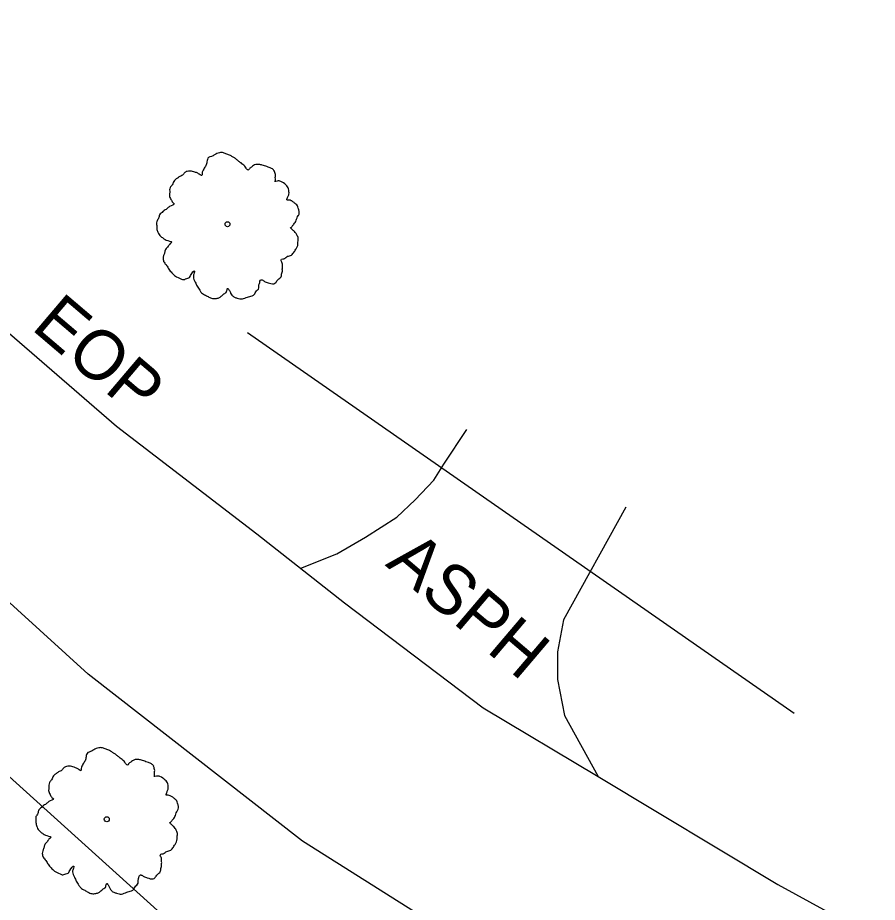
# Model space of a CAD drawing. Extents: x 2076109 to 2080761, y 592812 to 596750.
# Drawn here: x 2077078.6 to 2077165.4, y 596094.9 to 596184.1 of the extents above; entities that cross this region are included whole.
import ezdxf

# ---------------------------------------------------------------- set-up
doc = ezdxf.new("R2010")
doc.units = 0
for name, color, linetype in [('RD_EX_DR_Pipe', 7, 'Continuous'), ('RD_EX_Driveway', 7, 'Continuous'), ('RD_EX_Driveway_txCode', 7, 'Continuous'), ('RD_EX_Fence_ChLk', 7, 'Continuous'), ('RD_EX_Road', 7, 'Continuous'), ('RD_EX_Road_txCode', 7, 'Continuous'), ('RD_EX_VEG', 7, 'Continuous')]:
    doc.layers.add(name, color=color, linetype=linetype)

msp = doc.modelspace()

# ---------------------------------------------------------------- linework, layer by layer
at = {"layer": 'RD_EX_DR_Pipe'}
msp.add_line((2077157.018, 596113.926), (2077101.816, 596152.329), dxfattribs=at)
msp.add_line((2077157.018, 596113.926), (2077101.816, 596152.329), dxfattribs=at)
at = {"layer": 'RD_EX_Driveway'}
for points in [[(2077107.189, 596128.568), (2077110.82, 596130.041), (2077113.725, 596131.722), (2077116.903, 596133.724), (2077118.755, 596135.469), (2077120.638, 596137.466), (2077121.652, 596139.093), (2077123.962, 596142.568)], [(2077107.189, 596128.568), (2077110.82, 596130.041), (2077113.725, 596131.722), (2077116.903, 596133.724), (2077118.755, 596135.469), (2077120.638, 596137.466), (2077121.652, 596139.093), (2077123.962, 596142.568)], [(2077140.013, 596134.729), (2077133.742, 596123.372), (2077133.108, 596120.13), (2077133.134, 596117.341), (2077133.827, 596113.708), (2077137.217, 596107.556)], [(2077140.013, 596134.729), (2077133.742, 596123.372), (2077133.108, 596120.13), (2077133.134, 596117.341), (2077133.827, 596113.708), (2077137.217, 596107.556)]]:
    msp.add_lwpolyline(points, dxfattribs=at)
at = {"layer": 'RD_EX_Fence_ChLk'}
msp.add_lwpolyline([(2076822.972, 596329.732), (2076907.019, 596257.073), (2076948.272, 596221.629), (2077023.379, 596156.571), (2077092.731, 596094.038)], dxfattribs=at)
msp.add_lwpolyline([(2076822.972, 596329.732), (2076907.019, 596257.073), (2076948.272, 596221.629), (2077023.379, 596156.571), (2077092.731, 596094.038)], dxfattribs=at)
at = {"layer": 'RD_EX_Road'}
for points in [[(2076842.973, 596352.709), (2076866.662, 596333.489), (2076894.557, 596310.647), (2076921.279, 596287.835), (2076946.978, 596265.339), (2076974.88, 596240.878), (2077000.655, 596218.687), (2077026.031, 596196.787), (2077056.62, 596170.549), (2077088.593, 596142.903), (2077102.756, 596132.06), (2077111.621, 596125.076), (2077125.615, 596114.469), (2077137.217, 596107.556), (2077155.374, 596096.638), (2077165.334, 596091.213), (2077183.909, 596082.522), (2077199.736, 596075.752), (2077216.776, 596070.626), (2077234.927, 596066.861), (2077254.139, 596063.854), (2077265.167, 596063.102), (2077275.226, 596063.542), (2077294.176, 596061.91)], [(2076842.973, 596352.709), (2076866.662, 596333.489), (2076894.557, 596310.647), (2076921.279, 596287.835), (2076946.978, 596265.339), (2076974.88, 596240.878), (2077000.655, 596218.687), (2077026.031, 596196.787), (2077056.62, 596170.549), (2077088.593, 596142.903), (2077102.756, 596132.06), (2077111.621, 596125.076), (2077125.615, 596114.469), (2077137.217, 596107.556), (2077155.374, 596096.638), (2077165.334, 596091.213), (2077183.909, 596082.522), (2077199.736, 596075.752), (2077216.776, 596070.626), (2077234.927, 596066.861), (2077254.139, 596063.854), (2077265.167, 596063.102), (2077275.226, 596063.542), (2077294.176, 596061.91)], [(2077310.8, 596045.604), (2077284.614, 596043.933), (2077263.726, 596044.86), (2077236.773, 596048.361), (2077217.912, 596052.268), (2077187.348, 596060.961), (2077164.204, 596069.756), (2077147.202, 596077.801), (2077123.411, 596090.881), (2077107.361, 596101.022), (2077085.709, 596117.864), (2077071.396, 596130.863), (2077033.154, 596164.209), (2077005.119, 596187.538), (2076967.193, 596220.061), (2076925.043, 596258.574), (2076895.709, 596284.714), (2076870.355, 596306.64), (2076830.546, 596340.856)], [(2077310.8, 596045.604), (2077284.614, 596043.933), (2077263.726, 596044.86), (2077236.773, 596048.361), (2077217.912, 596052.268), (2077187.348, 596060.961), (2077164.204, 596069.756), (2077147.202, 596077.801), (2077123.411, 596090.881), (2077107.361, 596101.022), (2077085.709, 596117.864), (2077071.396, 596130.863), (2077033.154, 596164.209), (2077005.119, 596187.538), (2076967.193, 596220.061), (2076925.043, 596258.574), (2076895.709, 596284.714), (2076870.355, 596306.64), (2076830.546, 596340.856)]]:
    msp.add_lwpolyline(points, dxfattribs=at)
at = {"layer": 'RD_EX_VEG'}
for centre, radius in [((2077099.792, 596163.299), 0.25), ((2077099.792, 596163.299), 0.25), ((2077099.77, 596163.293), 0.0001), ((2077099.77, 596163.293), 0.0001), ((2077087.593, 596103.234), 0.25), ((2077087.593, 596103.234), 0.25), ((2077087.571, 596103.227), 0.0001), ((2077087.571, 596103.227), 0.0001)]:
    msp.add_circle(centre, radius, dxfattribs=at)
for points in [[(2077104.535, 596168.674), (2077104.323, 596168.888), (2077104.011, 596169.022), (2077103.756, 596169.108), (2077103.536, 596169.196), (2077103.3, 596169.266), (2077102.958, 596169.327), (2077102.657, 596169.32), (2077102.4, 596169.211), (2077102.216, 596169.072), (2077102, 596168.895), (2077101.887, 596168.761), (2077101.775, 596168.823), (2077101.677, 596168.939), (2077101.536, 596169.158), (2077101.345, 596169.32), (2077101.155, 596169.482), (2077100.872, 596169.69), (2077100.606, 596169.916), (2077100.364, 596170.056), (2077100.084, 596170.229), (2077099.717, 596170.376), (2077099.37, 596170.508), (2077098.98, 596170.511), (2077098.482, 596170.312), (2077098.16, 596170.126), (2077097.884, 596170.033), (2077097.707, 596169.593), (2077097.613, 596169.213), (2077097.503, 596169.045), (2077097.285, 596168.672), (2077097.215, 596168.436), (2077097.181, 596168.203), (2077097.108, 596168.233), (2077096.79, 596168.437), (2077096.497, 596168.555), (2077096.027, 596168.659), (2077095.71, 596168.634), (2077095.424, 596168.451), (2077095.178, 596168.2), (2077094.972, 596168.113), (2077094.737, 596167.952), (2077094.67, 596167.911), (2077094.421, 596167.696), (2077094.206, 596167.289), (2077093.998, 596167.006), (2077093.948, 596166.754), (2077093.949, 596166.523), (2077093.92, 596166.22), (2077094.079, 596165.789), (2077094.262, 596165.503), (2077094.398, 596165.354), (2077093.941, 596165.087), (2077093.676, 596164.853), (2077093.322, 596164.629), (2077093.273, 596164.572), (2077092.928, 596164.242), (2077092.832, 596163.898), (2077092.646, 596163.564), (2077092.634, 596163.279), (2077092.649, 596162.872), (2077092.751, 596162.491), (2077093.05, 596162.072), (2077093.371, 596161.832), (2077093.922, 596161.593), (2077094.161, 596161.488), (2077094.029, 596161.371), (2077093.805, 596161.069), (2077093.53, 596160.746), (2077093.434, 596160.401), (2077093.332, 596160.127), (2077093.284, 596159.839), (2077093.386, 596159.458), (2077093.642, 596159.141), (2077093.869, 596158.752), (2077094.163, 596158.404), (2077094.527, 596158.061), (2077095.081, 596157.786), (2077095.372, 596157.704), (2077095.561, 596157.772), (2077095.956, 596157.928), (2077096.064, 596158.132), (2077096.471, 596158.573), (2077096.434, 596158.375), (2077096.341, 596157.995), (2077096.527, 596157.443), (2077096.719, 596157.05), (2077096.983, 596156.629), (2077097.163, 596156.377), (2077097.573, 596156.127), (2077097.908, 596155.941), (2077098.274, 596155.794), (2077098.681, 596155.809), (2077098.992, 596155.905), (2077099.208, 596156.082), (2077099.508, 596156.319), (2077099.659, 596156.42)], [(2077104.535, 596168.674), (2077104.323, 596168.888), (2077104.011, 596169.022), (2077103.756, 596169.108), (2077103.536, 596169.196), (2077103.3, 596169.266), (2077102.958, 596169.327), (2077102.657, 596169.32), (2077102.4, 596169.211), (2077102.216, 596169.072), (2077102, 596168.895), (2077101.887, 596168.761), (2077101.775, 596168.823), (2077101.677, 596168.939), (2077101.536, 596169.158), (2077101.345, 596169.32), (2077101.155, 596169.482), (2077100.872, 596169.69), (2077100.606, 596169.916), (2077100.364, 596170.056), (2077100.084, 596170.229), (2077099.717, 596170.376), (2077099.37, 596170.508), (2077098.98, 596170.511), (2077098.482, 596170.312), (2077098.16, 596170.126), (2077097.884, 596170.033), (2077097.707, 596169.593), (2077097.613, 596169.213), (2077097.503, 596169.045), (2077097.285, 596168.672), (2077097.215, 596168.436), (2077097.181, 596168.203), (2077097.108, 596168.233), (2077096.79, 596168.437), (2077096.497, 596168.555), (2077096.027, 596168.659), (2077095.71, 596168.634), (2077095.424, 596168.451), (2077095.178, 596168.2), (2077094.972, 596168.113), (2077094.737, 596167.952), (2077094.67, 596167.911), (2077094.421, 596167.696), (2077094.206, 596167.289), (2077093.998, 596167.006), (2077093.948, 596166.754), (2077093.949, 596166.523), (2077093.92, 596166.22), (2077094.079, 596165.789), (2077094.262, 596165.503), (2077094.398, 596165.354), (2077093.941, 596165.087), (2077093.676, 596164.853), (2077093.322, 596164.629), (2077093.273, 596164.572), (2077092.928, 596164.242), (2077092.832, 596163.898), (2077092.646, 596163.564), (2077092.634, 596163.279), (2077092.649, 596162.872), (2077092.751, 596162.491), (2077093.05, 596162.072), (2077093.371, 596161.832), (2077093.922, 596161.593), (2077094.161, 596161.488), (2077094.029, 596161.371), (2077093.805, 596161.069), (2077093.53, 596160.746), (2077093.434, 596160.401), (2077093.332, 596160.127), (2077093.284, 596159.839), (2077093.386, 596159.458), (2077093.642, 596159.141), (2077093.869, 596158.752), (2077094.163, 596158.404), (2077094.527, 596158.061), (2077095.081, 596157.786), (2077095.372, 596157.704), (2077095.561, 596157.772), (2077095.956, 596157.928), (2077096.064, 596158.132), (2077096.471, 596158.573), (2077096.434, 596158.375), (2077096.341, 596157.995), (2077096.527, 596157.443), (2077096.719, 596157.05), (2077096.983, 596156.629), (2077097.163, 596156.377), (2077097.573, 596156.127), (2077097.908, 596155.941), (2077098.274, 596155.794), (2077098.681, 596155.809), (2077098.992, 596155.905), (2077099.208, 596156.082), (2077099.508, 596156.319), (2077099.659, 596156.42)], [(2077099.659, 596156.42), (2077099.716, 596156.602), (2077099.839, 596156.824), (2077099.88, 596156.757), (2077099.981, 596156.605), (2077100.11, 596156.332), (2077100.232, 596156.129), (2077100.496, 596155.938), (2077100.77, 596155.836), (2077101.291, 596155.754), (2077101.808, 596155.938), (2077102.276, 596156.064), (2077102.544, 596156.263), (2077102.651, 596156.467), (2077102.956, 596156.864), (2077102.966, 596157.184), (2077103.009, 596157.311), (2077103.191, 596157.681), (2077103.281, 596157.67), (2077103.523, 596157.53), (2077103.889, 596157.383), (2077104.18, 596157.3), (2077104.464, 596157.287), (2077104.667, 596157.41), (2077104.907, 596157.731), (2077105.204, 596158.003), (2077105.244, 596158.166), (2077105.265, 596158.345), (2077105.337, 596158.546), (2077105.32, 596158.757), (2077105.341, 596158.936), (2077105.33, 596159.077), (2077105.332, 596159.272), (2077105.279, 596159.481), (2077105.198, 596159.616), (2077105.257, 596159.762), (2077105.5, 596159.818), (2077105.603, 596159.861), (2077105.768, 596160.017), (2077106.166, 596160.137), (2077106.463, 596160.41), (2077106.7, 596160.766), (2077106.84, 596161.007), (2077106.904, 596161.314), (2077106.913, 596161.634), (2077106.932, 596161.848), (2077106.879, 596162.056), (2077106.713, 596162.362), (2077106.555, 596162.562), (2077106.288, 596162.789), (2077106.168, 596162.956), (2077106.22, 596162.978), (2077106.317, 596163.092), (2077106.495, 596163.302), (2077106.729, 596163.693), (2077106.939, 596164.171), (2077106.955, 596164.19), (2077107.04, 596164.445), (2077106.999, 596164.743), (2077106.93, 596164.932), (2077106.859, 596165.157), (2077106.684, 596165.338), (2077106.456, 596165.532), (2077106.214, 596165.672), (2077105.997, 596165.726), (2077105.783, 596165.744), (2077105.823, 596165.907), (2077105.941, 596166.2), (2077106, 596166.346), (2077105.999, 596166.577), (2077105.957, 596166.875), (2077105.696, 596167.261), (2077105.171, 596167.609), (2077104.813, 596167.651), (2077104.586, 596167.615), (2077104.629, 596167.742), (2077104.606, 596168.024), (2077104.643, 596168.222), (2077104.591, 596168.431), (2077104.541, 596168.604), (2077104.497, 596168.707)], [(2077099.659, 596156.42), (2077099.716, 596156.602), (2077099.839, 596156.824), (2077099.88, 596156.757), (2077099.981, 596156.605), (2077100.11, 596156.332), (2077100.232, 596156.129), (2077100.496, 596155.938), (2077100.77, 596155.836), (2077101.291, 596155.754), (2077101.808, 596155.938), (2077102.276, 596156.064), (2077102.544, 596156.263), (2077102.651, 596156.467), (2077102.956, 596156.864), (2077102.966, 596157.184), (2077103.009, 596157.311), (2077103.191, 596157.681), (2077103.281, 596157.67), (2077103.523, 596157.53), (2077103.889, 596157.383), (2077104.18, 596157.3), (2077104.464, 596157.287), (2077104.667, 596157.41), (2077104.907, 596157.731), (2077105.204, 596158.003), (2077105.244, 596158.166), (2077105.265, 596158.345), (2077105.337, 596158.546), (2077105.32, 596158.757), (2077105.341, 596158.936), (2077105.33, 596159.077), (2077105.332, 596159.272), (2077105.279, 596159.481), (2077105.198, 596159.616), (2077105.257, 596159.762), (2077105.5, 596159.818), (2077105.603, 596159.861), (2077105.768, 596160.017), (2077106.166, 596160.137), (2077106.463, 596160.41), (2077106.7, 596160.766), (2077106.84, 596161.007), (2077106.904, 596161.314), (2077106.913, 596161.634), (2077106.932, 596161.848), (2077106.879, 596162.056), (2077106.713, 596162.362), (2077106.555, 596162.562), (2077106.288, 596162.789), (2077106.168, 596162.956), (2077106.22, 596162.978), (2077106.317, 596163.092), (2077106.495, 596163.302), (2077106.729, 596163.693), (2077106.939, 596164.171), (2077106.955, 596164.19), (2077107.04, 596164.445), (2077106.999, 596164.743), (2077106.93, 596164.932), (2077106.859, 596165.157), (2077106.684, 596165.338), (2077106.456, 596165.532), (2077106.214, 596165.672), (2077105.997, 596165.726), (2077105.783, 596165.744), (2077105.823, 596165.907), (2077105.941, 596166.2), (2077106, 596166.346), (2077105.999, 596166.577), (2077105.957, 596166.875), (2077105.696, 596167.261), (2077105.171, 596167.609), (2077104.813, 596167.651), (2077104.586, 596167.615), (2077104.629, 596167.742), (2077104.606, 596168.024), (2077104.643, 596168.222), (2077104.591, 596168.431), (2077104.541, 596168.604), (2077104.497, 596168.707)], [(2077092.336, 596108.609), (2077092.123, 596108.822), (2077091.811, 596108.956), (2077091.556, 596109.042), (2077091.336, 596109.13), (2077091.1, 596109.2), (2077090.758, 596109.261), (2077090.457, 596109.254), (2077090.2, 596109.145), (2077090.017, 596109.006), (2077089.801, 596108.829), (2077089.687, 596108.696), (2077089.576, 596108.757), (2077089.478, 596108.874), (2077089.336, 596109.093), (2077089.146, 596109.254), (2077088.955, 596109.416), (2077088.672, 596109.624), (2077088.406, 596109.851), (2077088.164, 596109.99), (2077087.884, 596110.163), (2077087.518, 596110.311), (2077087.17, 596110.442), (2077086.78, 596110.446), (2077086.282, 596110.246), (2077085.96, 596110.06), (2077085.684, 596109.967), (2077085.507, 596109.527), (2077085.414, 596109.147), (2077085.303, 596108.979), (2077085.085, 596108.607), (2077085.016, 596108.371), (2077084.981, 596108.137), (2077084.908, 596108.167), (2077084.59, 596108.372), (2077084.297, 596108.49), (2077083.828, 596108.594), (2077083.511, 596108.568), (2077083.224, 596108.385), (2077082.978, 596108.135), (2077082.773, 596108.047), (2077082.538, 596107.886), (2077082.47, 596107.845), (2077082.221, 596107.63), (2077082.006, 596107.223), (2077081.799, 596106.94), (2077081.748, 596106.688), (2077081.749, 596106.458), (2077081.72, 596106.154), (2077081.879, 596105.724), (2077082.062, 596105.437), (2077082.198, 596105.288), (2077081.741, 596105.021), (2077081.476, 596104.787), (2077081.122, 596104.563), (2077081.074, 596104.506), (2077080.728, 596104.177), (2077080.632, 596103.832), (2077080.446, 596103.498), (2077080.434, 596103.213), (2077080.449, 596102.807), (2077080.551, 596102.425), (2077080.851, 596102.006), (2077081.171, 596101.766), (2077081.723, 596101.527), (2077081.962, 596101.422), (2077081.829, 596101.305), (2077081.605, 596101.003), (2077081.33, 596100.68), (2077081.234, 596100.335), (2077081.132, 596100.061), (2077081.085, 596099.774), (2077081.186, 596099.392), (2077081.442, 596099.076), (2077081.669, 596098.686), (2077081.963, 596098.338), (2077082.328, 596097.995), (2077082.882, 596097.721), (2077083.172, 596097.638), (2077083.361, 596097.706), (2077083.757, 596097.863), (2077083.864, 596098.066), (2077084.272, 596098.507), (2077084.234, 596098.309), (2077084.141, 596097.929), (2077084.328, 596097.377), (2077084.519, 596096.985), (2077084.784, 596096.563), (2077084.964, 596096.312), (2077085.374, 596096.061), (2077085.708, 596095.875), (2077086.074, 596095.728), (2077086.481, 596095.743), (2077086.792, 596095.839), (2077087.008, 596096.016), (2077087.308, 596096.253), (2077087.46, 596096.354)], [(2077092.336, 596108.609), (2077092.123, 596108.822), (2077091.811, 596108.956), (2077091.556, 596109.042), (2077091.336, 596109.13), (2077091.1, 596109.2), (2077090.758, 596109.261), (2077090.457, 596109.254), (2077090.2, 596109.145), (2077090.017, 596109.006), (2077089.801, 596108.829), (2077089.687, 596108.696), (2077089.576, 596108.757), (2077089.478, 596108.874), (2077089.336, 596109.093), (2077089.146, 596109.254), (2077088.955, 596109.416), (2077088.672, 596109.624), (2077088.406, 596109.851), (2077088.164, 596109.99), (2077087.884, 596110.163), (2077087.518, 596110.311), (2077087.17, 596110.442), (2077086.78, 596110.446), (2077086.282, 596110.246), (2077085.96, 596110.06), (2077085.684, 596109.967), (2077085.507, 596109.527), (2077085.414, 596109.147), (2077085.303, 596108.979), (2077085.085, 596108.607), (2077085.016, 596108.371), (2077084.981, 596108.137), (2077084.908, 596108.167), (2077084.59, 596108.372), (2077084.297, 596108.49), (2077083.828, 596108.594), (2077083.511, 596108.568), (2077083.224, 596108.385), (2077082.978, 596108.135), (2077082.773, 596108.047), (2077082.538, 596107.886), (2077082.47, 596107.845), (2077082.221, 596107.63), (2077082.006, 596107.223), (2077081.799, 596106.94), (2077081.748, 596106.688), (2077081.749, 596106.458), (2077081.72, 596106.154), (2077081.879, 596105.724), (2077082.062, 596105.437), (2077082.198, 596105.288), (2077081.741, 596105.021), (2077081.476, 596104.787), (2077081.122, 596104.563), (2077081.074, 596104.506), (2077080.728, 596104.177), (2077080.632, 596103.832), (2077080.446, 596103.498), (2077080.434, 596103.213), (2077080.449, 596102.807), (2077080.551, 596102.425), (2077080.851, 596102.006), (2077081.171, 596101.766), (2077081.723, 596101.527), (2077081.962, 596101.422), (2077081.829, 596101.305), (2077081.605, 596101.003), (2077081.33, 596100.68), (2077081.234, 596100.335), (2077081.132, 596100.061), (2077081.085, 596099.774), (2077081.186, 596099.392), (2077081.442, 596099.076), (2077081.669, 596098.686), (2077081.963, 596098.338), (2077082.328, 596097.995), (2077082.882, 596097.721), (2077083.172, 596097.638), (2077083.361, 596097.706), (2077083.757, 596097.863), (2077083.864, 596098.066), (2077084.272, 596098.507), (2077084.234, 596098.309), (2077084.141, 596097.929), (2077084.328, 596097.377), (2077084.519, 596096.985), (2077084.784, 596096.563), (2077084.964, 596096.312), (2077085.374, 596096.061), (2077085.708, 596095.875), (2077086.074, 596095.728), (2077086.481, 596095.743), (2077086.792, 596095.839), (2077087.008, 596096.016), (2077087.308, 596096.253), (2077087.46, 596096.354)], [(2077087.46, 596096.354), (2077087.516, 596096.536), (2077087.64, 596096.759), (2077087.681, 596096.691), (2077087.781, 596096.54), (2077087.91, 596096.266), (2077088.033, 596096.064), (2077088.296, 596095.872), (2077088.571, 596095.77), (2077089.091, 596095.688), (2077089.608, 596095.872), (2077090.077, 596095.999), (2077090.344, 596096.197), (2077090.452, 596096.401), (2077090.756, 596096.798), (2077090.766, 596097.118), (2077090.809, 596097.246), (2077090.992, 596097.615), (2077091.081, 596097.604), (2077091.323, 596097.465), (2077091.69, 596097.317), (2077091.98, 596097.234), (2077092.265, 596097.222), (2077092.467, 596097.344), (2077092.707, 596097.665), (2077093.004, 596097.937), (2077093.044, 596098.1), (2077093.065, 596098.279), (2077093.138, 596098.48), (2077093.121, 596098.691), (2077093.142, 596098.87), (2077093.13, 596099.011), (2077093.132, 596099.206), (2077093.08, 596099.415), (2077092.998, 596099.55), (2077093.057, 596099.697), (2077093.301, 596099.752), (2077093.404, 596099.796), (2077093.568, 596099.951), (2077093.966, 596100.072), (2077094.263, 596100.344), (2077094.5, 596100.7), (2077094.64, 596100.942), (2077094.704, 596101.248), (2077094.714, 596101.568), (2077094.732, 596101.782), (2077094.68, 596101.991), (2077094.513, 596102.296), (2077094.355, 596102.496), (2077094.088, 596102.723), (2077093.968, 596102.891), (2077094.02, 596102.912), (2077094.117, 596103.027), (2077094.295, 596103.236), (2077094.529, 596103.627), (2077094.739, 596104.105), (2077094.755, 596104.124), (2077094.841, 596104.379), (2077094.799, 596104.677), (2077094.73, 596104.867), (2077094.659, 596105.091), (2077094.485, 596105.272), (2077094.256, 596105.467), (2077094.015, 596105.607), (2077093.797, 596105.66), (2077093.583, 596105.678), (2077093.623, 596105.841), (2077093.741, 596106.134), (2077093.8, 596106.281), (2077093.8, 596106.511), (2077093.758, 596106.809), (2077093.496, 596107.196), (2077092.971, 596107.543), (2077092.613, 596107.585), (2077092.386, 596107.549), (2077092.429, 596107.676), (2077092.406, 596107.958), (2077092.443, 596108.156), (2077092.391, 596108.365), (2077092.341, 596108.538), (2077092.298, 596108.641)], [(2077087.46, 596096.354), (2077087.516, 596096.536), (2077087.64, 596096.759), (2077087.681, 596096.691), (2077087.781, 596096.54), (2077087.91, 596096.266), (2077088.033, 596096.064), (2077088.296, 596095.872), (2077088.571, 596095.77), (2077089.091, 596095.688), (2077089.608, 596095.872), (2077090.077, 596095.999), (2077090.344, 596096.197), (2077090.452, 596096.401), (2077090.756, 596096.798), (2077090.766, 596097.118), (2077090.809, 596097.246), (2077090.992, 596097.615), (2077091.081, 596097.604), (2077091.323, 596097.465), (2077091.69, 596097.317), (2077091.98, 596097.234), (2077092.265, 596097.222), (2077092.467, 596097.344), (2077092.707, 596097.665), (2077093.004, 596097.937), (2077093.044, 596098.1), (2077093.065, 596098.279), (2077093.138, 596098.48), (2077093.121, 596098.691), (2077093.142, 596098.87), (2077093.13, 596099.011), (2077093.132, 596099.206), (2077093.08, 596099.415), (2077092.998, 596099.55), (2077093.057, 596099.697), (2077093.301, 596099.752), (2077093.404, 596099.796), (2077093.568, 596099.951), (2077093.966, 596100.072), (2077094.263, 596100.344), (2077094.5, 596100.7), (2077094.64, 596100.942), (2077094.704, 596101.248), (2077094.714, 596101.568), (2077094.732, 596101.782), (2077094.68, 596101.991), (2077094.513, 596102.296), (2077094.355, 596102.496), (2077094.088, 596102.723), (2077093.968, 596102.891), (2077094.02, 596102.912), (2077094.117, 596103.027), (2077094.295, 596103.236), (2077094.529, 596103.627), (2077094.739, 596104.105), (2077094.755, 596104.124), (2077094.841, 596104.379), (2077094.799, 596104.677), (2077094.73, 596104.867), (2077094.659, 596105.091), (2077094.485, 596105.272), (2077094.256, 596105.467), (2077094.015, 596105.607), (2077093.797, 596105.66), (2077093.583, 596105.678), (2077093.623, 596105.841), (2077093.741, 596106.134), (2077093.8, 596106.281), (2077093.8, 596106.511), (2077093.758, 596106.809), (2077093.496, 596107.196), (2077092.971, 596107.543), (2077092.613, 596107.585), (2077092.386, 596107.549), (2077092.429, 596107.676), (2077092.406, 596107.958), (2077092.443, 596108.156), (2077092.391, 596108.365), (2077092.341, 596108.538), (2077092.298, 596108.641)]]:
    msp.add_spline(points, degree=3, dxfattribs=at)

# ---------------------------------------------------------------- texts
at = {"layer": 'RD_EX_Driveway_txCode'}
msp.add_text('ASPH', height=5, rotation=319.62738, dxfattribs=at).set_placement((2077115.645, 596128.89))
msp.add_text('ASPH', height=5, rotation=319.62738, dxfattribs=at).set_placement((2077115.645, 596128.89))
at = {"layer": 'RD_EX_Road_txCode'}
msp.add_text('EOP', height=5, rotation=319.62738, dxfattribs=at).set_placement((2077079.864, 596152.763))
msp.add_text('EOP', height=5, rotation=319.62738, dxfattribs=at).set_placement((2077079.864, 596152.763))

doc.saveas('drawing.dxf')
